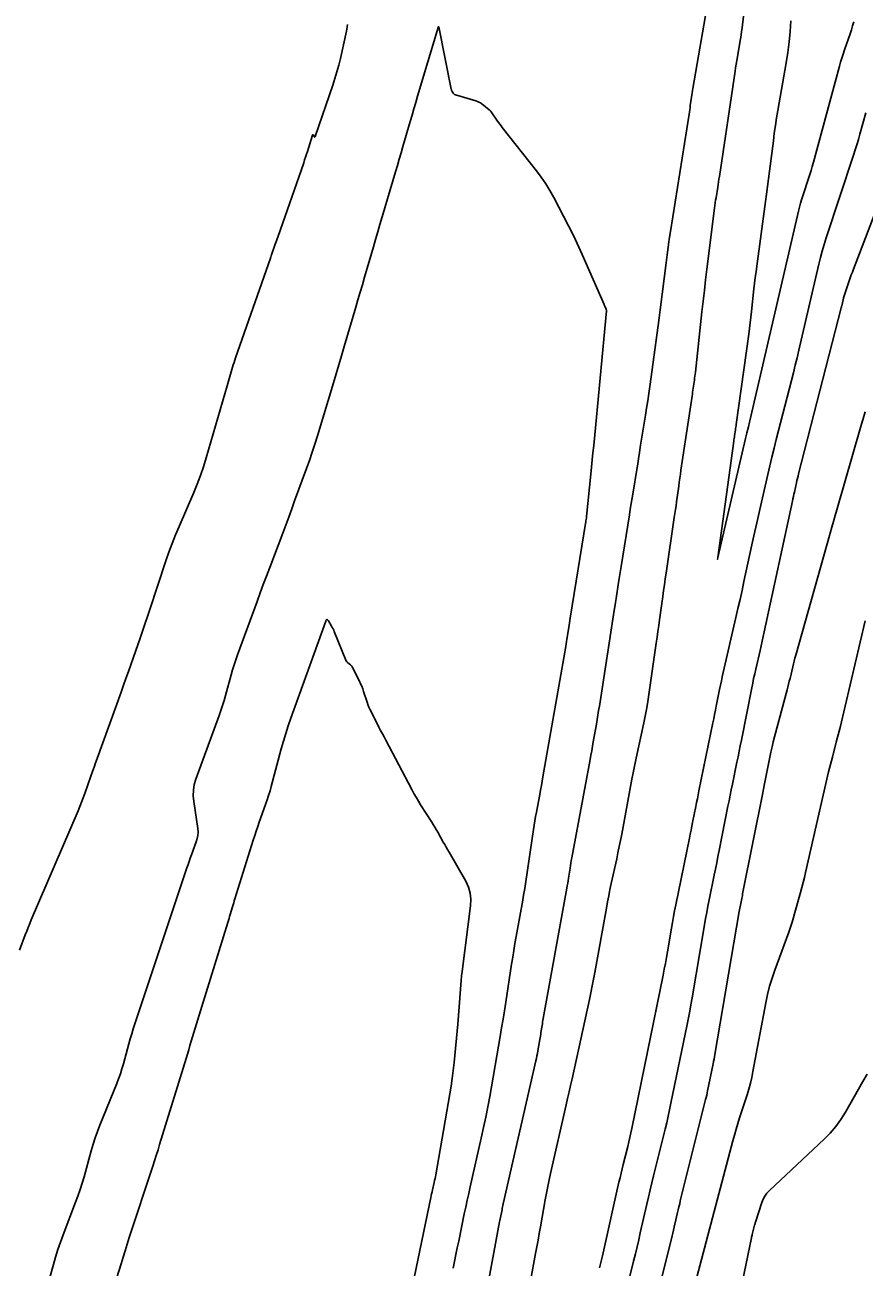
# Model space of a CAD drawing. Extents: x 658976 to 668726, y 639543 to 647196.
# Drawn here: x 662548.4 to 662650, y 643204.4 to 643354.6 of the extents above; entities that cross this region are included whole.
import ezdxf

# ---------------------------------------------------------------- set-up
doc = ezdxf.new("R2010")
doc.units = 0
doc.layers.add('Ex_Major Contours', color=7, linetype='Continuous')
doc.layers.add('Ex_Minor Contours', color=7, linetype='Continuous')

msp = doc.modelspace()

# ---------------------------------------------------------------- linework, layer by layer
at = {"layer": 'Ex_Major Contours'}
for points in [[(662602.7, 643192.83), (662605.85, 643209.84), (662605.89, 643210.02), (662605.92, 643210.2), (662605.96, 643210.38), (662606, 643210.57), (662606.15, 643211.29), (662606.18, 643211.47), (662606.22, 643211.65), (662606.26, 643211.83), (662606.3, 643212.01), (662610.24, 643229.3), (662610.31, 643229.6), (662610.37, 643229.9), (662610.43, 643230.2), (662610.48, 643230.5), (662610.72, 643231.88), (662610.76, 643232.09), (662610.79, 643232.31), (662610.83, 643232.52), (662610.86, 643232.73), (662610.99, 643233.58), (662611.03, 643233.79), (662611.06, 643234), (662611.1, 643234.21), (662611.13, 643234.42), (662614, 643250.17), (662614.05, 643250.48), (662614.11, 643250.78), (662614.16, 643251.09), (662614.2, 643251.39), (662614.39, 643252.62), (662614.43, 643252.93), (662614.48, 643253.23), (662614.53, 643253.54), (662614.59, 643253.84), (662616.8, 643265.73), (662616.9, 643266.27), (662617, 643266.81), (662617.1, 643267.35), (662617.19, 643267.89), (662617.57, 643270.04), (662617.66, 643270.58), (662617.75, 643271.12), (662617.84, 643271.66), (662617.93, 643272.2), (662619.63, 643283.26), (662619.71, 643283.75), (662619.79, 643284.23), (662619.86, 643284.72), (662619.94, 643285.21), (662620.25, 643287.15), (662620.33, 643287.64), (662620.41, 643288.13), (662620.49, 643288.61), (662620.57, 643289.1), (662621.56, 643295.34), (662621.67, 643296.02), (662621.78, 643296.7), (662621.89, 643297.38), (662622, 643298.07), (662622.44, 643300.8), (662622.56, 643301.48), (662622.67, 643302.16), (662622.77, 643302.84), (662622.88, 643303.53), (662623.5, 643307.38), (662623.64, 643308.25), (662623.77, 643309.12), (662623.9, 643309.99), (662624.02, 643310.87), (662625.03, 643318.22), (662625.16, 643319.17), (662625.28, 643320.12), (662625.41, 643321.06), (662625.53, 643322.01), (662626, 643325.82), (662626.12, 643326.77), (662626.25, 643327.71), (662626.39, 643328.66), (662626.54, 643329.61), (662628.77, 643343.78), (662628.81, 643344.04), (662628.85, 643344.3), (662628.89, 643344.56), (662628.93, 643344.82), (662629.08, 643345.86), (662629.12, 643346.12), (662629.16, 643346.38), (662629.2, 643346.64), (662629.25, 643346.9), (662631.09, 643357.62)], [(662653.68, 643338.09), (662648.66, 643325.06), (662648.53, 643324.7), (662648.4, 643324.34), (662648.27, 643323.98), (662648.15, 643323.62), (662647.47, 643321.56), (662647.45, 643321.51), (662647.44, 643321.45), (662647.42, 643321.4), (662647.41, 643321.34), (662647.24, 643320.62), (662647.23, 643320.56), (662647.21, 643320.5), (662647.2, 643320.44), (662647.18, 643320.37), (662642.03, 643300.29), (662641.97, 643300.01), (662641.9, 643299.74), (662641.83, 643299.47), (662641.77, 643299.19), (662641.52, 643298.09), (662641.45, 643297.82), (662641.39, 643297.54), (662641.33, 643297.27), (662641.27, 643296.99), (662637.87, 643281.2), (662637.75, 643280.63), (662637.62, 643280.06), (662637.5, 643279.5), (662637.37, 643278.93), (662636.85, 643276.68), (662636.72, 643276.11), (662636.59, 643275.55), (662636.47, 643274.98), (662636.36, 643274.41), (662635.1, 643268.08), (662634.97, 643267.41), (662634.83, 643266.75), (662634.7, 643266.08), (662634.56, 643265.41), (662634.02, 643262.75), (662633.88, 643262.09), (662633.75, 643261.42), (662633.61, 643260.75), (662633.48, 643260.09), (662632.42, 643254.75), (662632.27, 643254), (662632.12, 643253.25), (662631.96, 643252.5), (662631.81, 643251.75), (662631.2, 643248.76), (662631.05, 643248.01), (662630.91, 643247.26), (662630.77, 643246.51), (662630.64, 643245.75), (662629.14, 643236.91), (662629, 643236.1), (662628.85, 643235.3), (662628.7, 643234.5), (662628.54, 643233.7), (662626.59, 643224.17), (662626.43, 643223.39), (662626.25, 643222.6), (662626.07, 643221.82), (662625.88, 643221.03), (662624.47, 643215.4), (662624.26, 643214.55), (662624.06, 643213.69), (662623.86, 643212.83), (662623.66, 643211.97), (662622.88, 643208.52), (662622.69, 643207.66), (662622.49, 643206.8), (662622.28, 643205.95), (662622.07, 643205.09), (662620.9, 643200.36)]]:
    msp.add_lwpolyline(points, dxfattribs=at)
at = {"layer": 'Ex_Minor Contours'}
for points in [[(662636.11, 643362.36), (662635.18, 643354.22), (662635.12, 643353.78), (662635.06, 643353.34), (662635, 643352.9), (662634.93, 643352.47), (662634.62, 643350.72), (662634.55, 643350.28), (662634.48, 643349.84), (662634.41, 643349.41), (662634.34, 643348.97), (662632.44, 643336.24), (662632.39, 643335.93), (662632.34, 643335.61), (662632.29, 643335.29), (662632.24, 643334.97), (662632.04, 643333.69), (662631.99, 643333.37), (662631.95, 643333.05), (662631.9, 643332.73), (662631.86, 643332.41), (662630.94, 643325.03), (662630.78, 643323.74), (662630.63, 643322.45), (662630.48, 643321.16), (662630.33, 643319.87), (662629.54, 643312.6), (662629.51, 643312.36), (662629.48, 643312.11), (662629.45, 643311.87), (662629.42, 643311.63), (662629.28, 643310.66), (662629.25, 643310.42), (662629.21, 643310.18), (662629.18, 643309.94), (662629.14, 643309.7), (662627.8, 643300.72), (662627.73, 643300.25), (662627.66, 643299.77), (662627.59, 643299.3), (662627.52, 643298.82), (662627.26, 643296.92), (662627.2, 643296.44), (662627.13, 643295.97), (662627.06, 643295.49), (662626.99, 643295.02), (662625.99, 643288.3), (662625.89, 643287.59), (662625.79, 643286.89), (662625.69, 643286.18), (662625.59, 643285.48), (662625.21, 643282.65), (662625.11, 643281.94), (662625.01, 643281.24), (662624.91, 643280.53), (662624.81, 643279.83), (662623.77, 643272.77), (662623.65, 643271.98), (662623.51, 643271.19), (662623.36, 643270.4), (662623.19, 643269.62), (662622.51, 643266.49), (662622.34, 643265.71), (662622.18, 643264.93), (662622.02, 643264.14), (662621.87, 643263.36), (662620.63, 643256.7), (662620.48, 643255.96), (662620.33, 643255.21), (662620.18, 643254.47), (662620.02, 643253.72), (662619.37, 643250.75), (662619.21, 643250.01), (662619.06, 643249.26), (662618.91, 643248.52), (662618.77, 643247.77), (662617.37, 643240), (662617.22, 643239.18), (662617.06, 643238.36), (662616.89, 643237.55), (662616.72, 643236.74), (662614.62, 643227.13), (662614.45, 643226.34), (662614.27, 643225.55), (662614.09, 643224.76), (662613.92, 643223.97), (662612.03, 643215.7), (662611.85, 643214.9), (662611.68, 643214.1), (662611.52, 643213.29), (662611.37, 643212.48), (662610.8, 643209.24), (662610.65, 643208.43), (662610.51, 643207.62), (662610.36, 643206.81), (662610.22, 643206), (662608.96, 643199.11)], [(662547.8, 643242.7), (662548.48, 643244.53), (662548.66, 643244.99), (662548.84, 643245.45), (662549.02, 643245.9), (662549.21, 643246.35), (662554.87, 643259.55), (662555.09, 643260.06), (662555.3, 643260.59), (662555.5, 643261.11), (662555.69, 643261.64), (662556.43, 643263.75), (662556.61, 643264.28), (662556.8, 643264.81), (662556.99, 643265.34), (662557.18, 643265.87), (662560.07, 643273.88), (662560.37, 643274.72), (662560.66, 643275.55), (662560.96, 643276.38), (662561.25, 643277.21), (662562.41, 643280.55), (662562.7, 643281.38), (662562.98, 643282.22), (662563.26, 643283.06), (662563.54, 643283.89), (662565.5, 643289.76), (662565.86, 643290.82), (662566.25, 643291.86), (662566.66, 643292.9), (662567.09, 643293.93), (662568.87, 643298.03), (662569.29, 643299.06), (662569.69, 643300.1), (662570.05, 643301.15), (662570.37, 643302.22), (662572.89, 643310.95), (662572.97, 643311.23), (662573.05, 643311.51), (662573.14, 643311.79), (662573.22, 643312.07), (662573.56, 643313.2), (662573.65, 643313.48), (662573.74, 643313.76), (662573.83, 643314.04), (662573.92, 643314.32), (662578.13, 643326.37), (662578.14, 643326.4), (662578.16, 643326.44), (662578.17, 643326.47), (662578.18, 643326.51), (662578.23, 643326.65), (662578.24, 643326.69), (662578.25, 643326.72), (662578.26, 643326.76), (662578.28, 643326.79), (662578.72, 643328.05), (662578.79, 643328.27), (662578.87, 643328.49), (662578.95, 643328.71), (662579.03, 643328.93), (662582.16, 643337.91), (662582.27, 643338.25), (662582.39, 643338.6), (662582.5, 643338.94), (662582.61, 643339.29), (662583.21, 643341.26), (662583.23, 643341.3), (662583.25, 643341.32), (662583.28, 643341.31), (662583.31, 643341.27), (662583.45, 643341.06), (662583.48, 643341.02), (662583.5, 643341.01), (662583.53, 643341.03), (662583.55, 643341.07), (662585.68, 643347.3), (662585.94, 643348.1), (662586.18, 643348.91), (662586.4, 643349.72), (662586.6, 643350.54), (662587.35, 643353.82), (662587.46, 643354.63)], [(662600.26, 643204.22), (662600.42, 643205.05), (662600.58, 643205.87), (662600.74, 643206.69), (662600.91, 643207.51), (662601.59, 643210.8), (662601.76, 643211.62), (662601.94, 643212.44), (662602.12, 643213.26), (662602.3, 643214.08), (662603.64, 643219.97), (662603.92, 643221.23), (662604.18, 643222.49), (662604.43, 643223.75), (662604.66, 643225.01), (662605.92, 643232.25), (662606.1, 643233.29), (662606.28, 643234.33), (662606.45, 643235.37), (662606.61, 643236.42), (662607.31, 643241.01), (662607.45, 643241.84), (662607.58, 643242.67), (662607.72, 643243.51), (662607.87, 643244.34), (662608.48, 643247.66), (662608.63, 643248.49), (662608.77, 643249.33), (662608.9, 643250.16), (662609.03, 643250.99), (662609.96, 643257.28), (662610.05, 643257.81), (662610.13, 643258.34), (662610.22, 643258.87), (662610.32, 643259.4), (662610.72, 643261.53), (662610.81, 643262.06), (662610.91, 643262.59), (662611.01, 643263.12), (662611.1, 643263.65), (662613.87, 643279.43), (662613.92, 643279.72), (662613.96, 643280), (662614.01, 643280.28), (662614.05, 643280.56), (662614.23, 643281.7), (662614.27, 643281.98), (662614.32, 643282.26), (662614.36, 643282.55), (662614.41, 643282.83), (662616.3, 643294.53), (662616.31, 643294.62), (662616.36, 643294.92), (662616.37, 643294.98), (662616.38, 643295.03), (662616.38, 643295.08), (662616.39, 643295.14), (662616.9, 643300.24), (662616.98, 643301.11), (662617.07, 643301.98), (662617.15, 643302.85), (662617.24, 643303.72), (662618.79, 643320.02), (662618.79, 643320.04), (662618.79, 643320.06), (662618.79, 643320.07), (662618.78, 643320.09), (662618.75, 643320.16), (662618.75, 643320.18), (662618.74, 643320.2), (662618.73, 643320.21), (662618.73, 643320.23), (662618.59, 643320.55), (662618.57, 643320.61), (662618.55, 643320.66), (662618.52, 643320.72), (662618.5, 643320.78), (662615.85, 643326.83), (662615.46, 643327.7), (662615.05, 643328.58), (662614.62, 643329.44), (662614.19, 643330.3), (662612.41, 643333.71), (662611.94, 643334.55), (662611.44, 643335.36), (662610.9, 643336.16), (662610.33, 643336.92), (662606.18, 643342.18), (662606.04, 643342.37), (662605.89, 643342.56), (662605.76, 643342.75), (662605.62, 643342.95), (662604.85, 643344.08), (662604.83, 643344.1), (662604.82, 643344.12), (662604.8, 643344.15), (662604.77, 643344.17), (662604.69, 643344.25), (662604.67, 643344.27), (662604.65, 643344.29), (662604.62, 643344.31), (662604.6, 643344.33), (662603.7, 643345.04), (662603.54, 643345.15), (662603.36, 643345.25), (662603.18, 643345.33), (662603, 643345.4), (662600.53, 643346.11), (662600.46, 643346.14), (662600.4, 643346.18), (662600.34, 643346.23), (662600.3, 643346.29), (662600.13, 643346.55), (662600.09, 643346.62), (662600.06, 643346.69), (662600.03, 643346.76), (662600.01, 643346.83), (662598.49, 643354.35), (662598.48, 643354.36), (662598.48, 643354.36), (662598.47, 643354.36), (662598.47, 643354.36), (662598.43, 643354.34), (662598.43, 643354.34), (662598.43, 643354.34), (662598.42, 643354.34), (662598.42, 643354.33), (662598.42, 643354.31), (662598.41, 643354.29), (662595.94, 643345.96), (662595.72, 643345.2), (662595.49, 643344.44), (662595.27, 643343.68), (662595.05, 643342.92), (662594.16, 643339.87), (662593.94, 643339.11), (662593.72, 643338.35), (662593.5, 643337.58), (662593.27, 643336.82), (662591.66, 643331.37), (662591.39, 643330.46), (662591.12, 643329.55), (662590.85, 643328.64), (662590.59, 643327.73), (662589.53, 643324.08), (662589.26, 643323.17), (662589, 643322.26), (662588.73, 643321.35), (662588.46, 643320.44), (662587.06, 643315.68), (662586.73, 643314.58), (662586.41, 643313.48), (662586.08, 643312.39), (662585.75, 643311.29), (662583.82, 643304.89), (662583.51, 643303.89), (662583.19, 643302.9), (662582.85, 643301.92), (662582.5, 643300.94), (662581.07, 643297.03), (662580.71, 643296.05), (662580.35, 643295.07), (662579.99, 643294.1), (662579.62, 643293.12), (662578.05, 643288.95), (662577.66, 643287.93), (662577.28, 643286.91), (662576.91, 643285.89), (662576.53, 643284.87), (662574.17, 643278.41), (662573.96, 643277.81), (662573.76, 643277.2), (662573.57, 643276.59), (662573.4, 643275.97), (662572.72, 643273.5), (662572.55, 643272.88), (662572.36, 643272.27), (662572.16, 643271.66), (662571.95, 643271.05), (662569.13, 643263.36), (662568.93, 643262.71), (662568.82, 643262.04), (662568.8, 643261.37), (662568.86, 643260.68), (662569.34, 643257.39), (662569.38, 643256.98), (662569.36, 643256.57), (662569.29, 643256.18), (662569.17, 643255.78), (662568.59, 643254.22), (662568.45, 643253.83), (662568.3, 643253.43), (662568.17, 643253.04), (662568.03, 643252.64), (662561.75, 643233.77), (662561.55, 643233.18), (662561.37, 643232.58), (662561.19, 643231.97), (662561.02, 643231.37), (662560.36, 643228.94), (662560.18, 643228.33), (662559.99, 643227.74), (662559.78, 643227.14), (662559.55, 643226.56), (662557.51, 643221.53), (662557.21, 643220.77), (662556.94, 643220), (662556.69, 643219.22), (662556.46, 643218.44), (662555.6, 643215.29), (662555.37, 643214.51), (662555.13, 643213.73), (662554.86, 643212.96), (662554.58, 643212.2), (662553.07, 643208.28), (662552.74, 643207.38), (662552.44, 643206.48), (662552.15, 643205.58), (662551.89, 643204.66), (662550.87, 643200.99)], [(662648.71, 643354.97), (662648.56, 643354.47), (662648.41, 643353.98), (662648.25, 643353.5), (662647.58, 643351.55), (662647.41, 643351.06), (662647.26, 643350.57), (662647.11, 643350.08), (662646.97, 643349.58), (662643.82, 643337.98), (662643.68, 643337.48), (662643.54, 643336.98), (662643.38, 643336.49), (662643.22, 643336), (662642.57, 643334.03), (662642.42, 643333.54), (662642.27, 643333.04), (662642.14, 643332.54), (662642.01, 643332.04), (662636.12, 643306.71), (662636.08, 643306.53), (662636.04, 643306.35), (662635.99, 643306.17), (662635.95, 643305.99), (662635.76, 643305.27), (662635.72, 643305.09), (662635.67, 643304.91), (662635.63, 643304.73), (662635.59, 643304.55), (662632.27, 643290.16), (662632.27, 643290.13), (662632.23, 643289.97), (662632.22, 643289.95), (662632.22, 643289.94), (662632.22, 643289.95), (662632.22, 643289.97), (662632.25, 643290.13), (662632.25, 643290.16), (662634.19, 643304.25), (662634.21, 643304.41), (662634.23, 643304.58), (662634.26, 643304.75), (662634.28, 643304.92), (662634.38, 643305.59), (662634.41, 643305.76), (662634.43, 643305.93), (662634.46, 643306.1), (662634.48, 643306.27), (662635.99, 643317.18), (662636.09, 643317.87), (662636.17, 643318.55), (662636.26, 643319.24), (662636.33, 643319.93), (662636.63, 643322.67), (662636.71, 643323.36), (662636.79, 643324.04), (662636.88, 643324.73), (662636.97, 643325.41), (662638.01, 643333.21), (662638.13, 643334.13), (662638.26, 643335.05), (662638.38, 643335.97), (662638.5, 643336.89), (662638.97, 643340.58), (662639.09, 643341.5), (662639.23, 643342.42), (662639.37, 643343.34), (662639.53, 643344.25), (662640.53, 643349.99), (662640.73, 643351.25), (662640.89, 643352.52), (662641.01, 643353.79), (662641.09, 643355.07)], [(662617.96, 643204.29), (662618.08, 643204.77), (662618.19, 643205.26), (662618.3, 643205.74), (662620.3, 643214.62), (662620.43, 643215.17), (662620.55, 643215.71), (662620.68, 643216.25), (662620.82, 643216.79), (662621.36, 643218.96), (662621.49, 643219.5), (662621.61, 643220.04), (662621.74, 643220.59), (662621.85, 643221.13), (662625.64, 643239.68), (662625.78, 643240.39), (662625.91, 643241.09), (662626.04, 643241.8), (662626.16, 643242.51), (662626.65, 643245.34), (662626.77, 643246.05), (662626.9, 643246.76), (662627.03, 643247.46), (662627.17, 643248.17), (662628.82, 643256.23), (662628.92, 643256.71), (662629.02, 643257.19), (662629.11, 643257.67), (662629.21, 643258.14), (662629.59, 643260.05), (662629.68, 643260.53), (662629.78, 643261.01), (662629.88, 643261.49), (662629.97, 643261.96), (662631.65, 643270.17), (662631.76, 643270.68), (662631.86, 643271.19), (662631.96, 643271.7), (662632.06, 643272.2), (662632.47, 643274.23), (662632.57, 643274.74), (662632.68, 643275.25), (662632.79, 643275.75), (662632.9, 643276.26), (662634.44, 643282.92), (662634.69, 643284.01), (662634.94, 643285.1), (662635.18, 643286.19), (662635.42, 643287.29), (662636.37, 643291.72), (662636.6, 643292.78), (662636.84, 643293.85), (662637.08, 643294.91), (662637.32, 643295.97), (662638.3, 643300.21), (662638.54, 643301.27), (662638.8, 643302.32), (662639.06, 643303.38), (662639.32, 643304.43), (662641.16, 643311.6), (662641.39, 643312.51), (662641.62, 643313.43), (662641.84, 643314.34), (662642.05, 643315.26), (662644.46, 643325.63), (662644.66, 643326.44), (662644.88, 643327.24), (662645.11, 643328.04), (662645.36, 643328.83), (662648.67, 643338.83), (662648.88, 643339.47), (662649.07, 643340.1), (662649.26, 643340.74), (662649.44, 643341.38), (662650.14, 643343.95)], [(662650.07, 643307.79), (662649.79, 643306.84), (662649.52, 643305.89), (662646.65, 643295.94), (662646.45, 643295.24), (662646.25, 643294.53), (662646.05, 643293.83), (662645.85, 643293.12), (662641.68, 643278.35), (662641.58, 643278.01), (662641.49, 643277.66), (662641.4, 643277.31), (662641.32, 643276.96), (662640.99, 643275.56), (662640.9, 643275.21), (662640.82, 643274.86), (662640.73, 643274.51), (662640.64, 643274.16), (662639.12, 643268.5), (662638.96, 643267.88), (662638.82, 643267.27), (662638.68, 643266.65), (662638.55, 643266.03), (662637.83, 643262.42), (662637.82, 643262.36), (662637.81, 643262.3), (662637.8, 643262.25), (662637.78, 643262.19), (662637.74, 643261.95), (662637.72, 643261.89), (662637.71, 643261.83), (662637.7, 643261.77), (662637.69, 643261.71), (662635.3, 643249.7), (662635.26, 643249.51), (662635.22, 643249.31), (662635.18, 643249.12), (662635.14, 643248.93), (662634.98, 643248.15), (662634.94, 643247.96), (662634.9, 643247.76), (662634.87, 643247.57), (662634.84, 643247.37), (662631.9, 643230.06), (662631.85, 643229.79), (662631.8, 643229.51), (662631.75, 643229.24), (662631.69, 643228.96), (662631.02, 643225.69), (662630.97, 643225.42), (662630.91, 643225.15), (662630.84, 643224.89), (662630.78, 643224.62), (662627.72, 643212.37), (662627.64, 643212.02), (662627.55, 643211.67), (662627.47, 643211.31), (662627.39, 643210.96), (662627.07, 643209.54), (662626.99, 643209.19), (662626.91, 643208.83), (662626.82, 643208.48), (662626.73, 643208.13), (662623.96, 643196.99)], [(662595.33, 643202.11), (662597.54, 643212.78), (662597.59, 643213.01), (662597.64, 643213.24), (662597.69, 643213.47), (662597.74, 643213.69), (662597.95, 643214.61), (662598, 643214.83), (662598.05, 643215.06), (662598.09, 643215.29), (662598.13, 643215.52), (662599.85, 643225.31), (662600, 643226.25), (662600.14, 643227.19), (662600.26, 643228.14), (662600.36, 643229.09), (662600.8, 643233.73), (662600.85, 643234.26), (662600.89, 643234.79), (662600.93, 643235.32), (662600.97, 643235.85), (662601.11, 643237.98), (662601.15, 643238.51), (662601.2, 643239.04), (662601.26, 643239.57), (662601.32, 643240.1), (662602.35, 643248.07), (662602.39, 643248.84), (662602.31, 643249.59), (662602.1, 643250.32), (662601.77, 643251.02), (662599.74, 643254.54), (662599.57, 643254.85), (662599.4, 643255.15), (662599.22, 643255.45), (662599.05, 643255.76), (662598.37, 643256.98), (662598.19, 643257.28), (662598.02, 643257.58), (662597.84, 643257.88), (662597.65, 643258.18), (662596.31, 643260.28), (662596.03, 643260.73), (662595.76, 643261.18), (662595.5, 643261.64), (662595.24, 643262.11), (662592.09, 643268.08), (662591.89, 643268.47), (662591.68, 643268.87), (662591.47, 643269.27), (662591.27, 643269.67), (662590.35, 643271.46), (662590.2, 643271.76), (662590.06, 643272.07), (662589.94, 643272.38), (662589.83, 643272.7), (662589.41, 643273.97), (662589.3, 643274.29), (662589.18, 643274.6), (662589.04, 643274.91), (662588.9, 643275.21), (662588.08, 643276.88), (662588.03, 643276.97), (662587.97, 643277.05), (662587.91, 643277.12), (662587.83, 643277.19), (662587.51, 643277.44), (662587.44, 643277.51), (662587.38, 643277.58), (662587.32, 643277.66), (662587.28, 643277.75), (662585.86, 643281.22), (662585.79, 643281.39), (662585.71, 643281.56), (662585.62, 643281.72), (662585.53, 643281.88), (662585.15, 643282.52), (662585.06, 643282.64), (662584.97, 643282.67), (662584.9, 643282.62), (662584.83, 643282.49), (662580.6, 643270.73), (662580.29, 643269.81), (662579.99, 643268.89), (662579.71, 643267.96), (662579.45, 643267.03), (662578.24, 643262.5), (662578.09, 643261.95), (662577.92, 643261.41), (662577.75, 643260.86), (662577.56, 643260.32), (662576.79, 643258.17), (662576.6, 643257.63), (662576.42, 643257.09), (662576.24, 643256.55), (662576.06, 643256.01), (662573.85, 643248.9), (662573.77, 643248.66), (662573.7, 643248.42), (662573.63, 643248.18), (662573.56, 643247.94), (662573.27, 643246.99), (662573.2, 643246.75), (662573.13, 643246.51), (662573.05, 643246.27), (662572.98, 643246.04), (662569.83, 643235.87), (662569.67, 643235.34), (662569.51, 643234.82), (662569.35, 643234.3), (662569.19, 643233.77), (662568.57, 643231.68), (662568.41, 643231.16), (662568.25, 643230.63), (662568.09, 643230.11), (662567.93, 643229.59), (662564.74, 643219.18), (662564.54, 643218.53), (662564.33, 643217.87), (662564.12, 643217.22), (662563.91, 643216.57), (662561.07, 643207.93), (662560.82, 643207.14), (662560.56, 643206.35), (662560.31, 643205.56), (662560.07, 643204.76), (662559.01, 643201.34)], [(662650.07, 643282.51), (662647.04, 643269.62), (662646.93, 643269.17), (662646.82, 643268.72), (662646.7, 643268.27), (662646.59, 643267.83), (662646.11, 643266.04), (662645.99, 643265.59), (662645.88, 643265.14), (662645.77, 643264.69), (662645.66, 643264.24), (662642.88, 643252.08), (662642.74, 643251.47), (662642.59, 643250.86), (662642.43, 643250.26), (662642.27, 643249.66), (662641.59, 643247.26), (662641.42, 643246.66), (662641.23, 643246.06), (662641.03, 643245.47), (662640.83, 643244.88), (662639.15, 643240.28), (662638.81, 643239.31), (662638.52, 643238.33), (662638.27, 643237.34), (662638.07, 643236.34), (662636.51, 643228.01), (662636.37, 643227.3), (662636.2, 643226.59), (662636.01, 643225.89), (662635.79, 643225.19), (662634.89, 643222.42), (662634.67, 643221.72), (662634.46, 643221.03), (662634.26, 643220.32), (662634.07, 643219.62), (662627.83, 643195.98)], [(662629.98, 643177.41), (662636.31, 643207.89), (662636.34, 643208), (662636.36, 643208.11), (662636.39, 643208.21), (662636.41, 643208.32), (662636.71, 643209.45), (662636.74, 643209.53), (662636.76, 643209.62), (662636.78, 643209.7), (662636.81, 643209.78), (662637.58, 643212.16), (662637.74, 643212.57), (662637.95, 643212.95), (662638.2, 643213.29), (662638.5, 643213.61), (662645.11, 643219.82), (662645.85, 643220.57), (662646.53, 643221.36), (662647.14, 643222.21), (662647.7, 643223.11), (662649.78, 643226.8), (662650.32, 643227.7)]]:
    msp.add_lwpolyline(points, dxfattribs=at)

doc.saveas('drawing.dxf')
